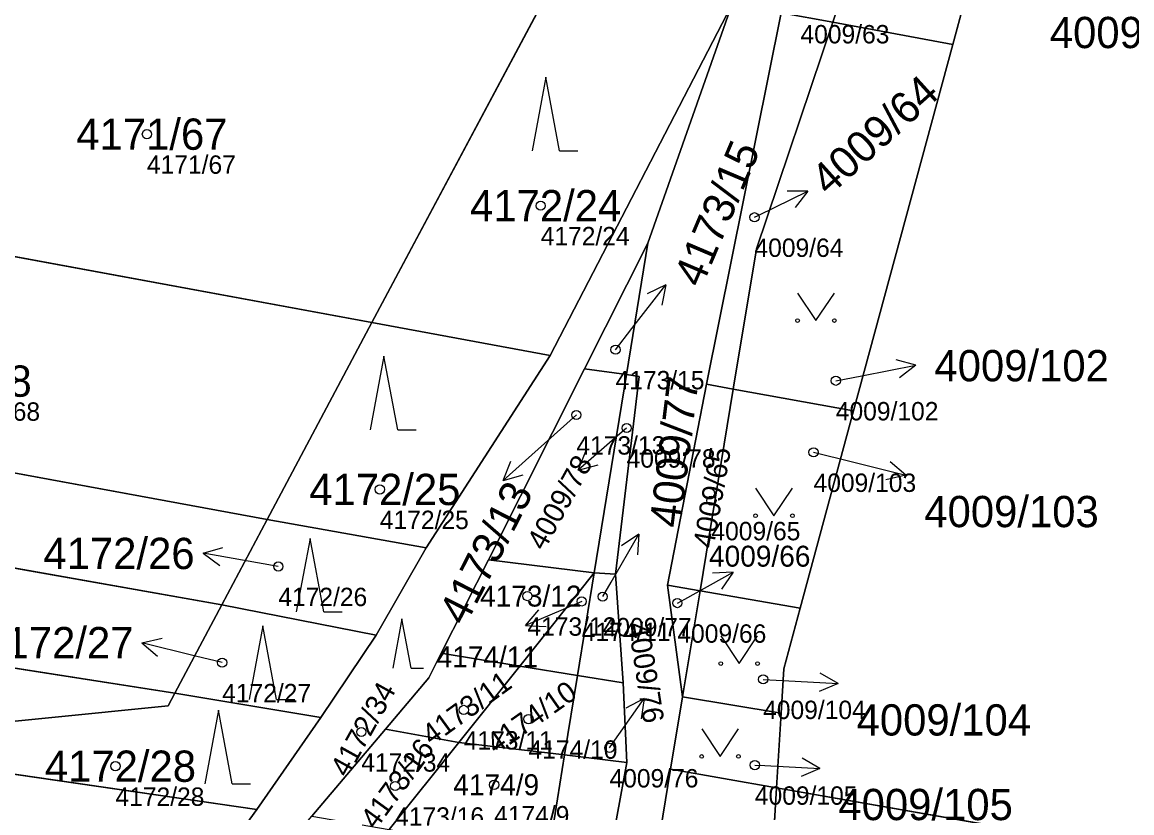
# Model space of a CAD drawing. Extents: x -739214 to -733252, y -1147612 to -1142842.
# Drawn here: x -735808.3 to -735748, y -1147157.3 to -1147114.3 of the extents above; entities that cross this region are included whole.
import ezdxf

# ---------------------------------------------------------------- set-up
doc = ezdxf.new("R2010")
doc.units = 0
for name, color, linetype in [('Definiční body', 7, 'Continuous'), ('Hranice parcel', 7, 'Continuous'), ('Parcelní čísla', 7, 'Continuous'), ('Polygon parcely', 7, 'Continuous'), ('Pop  PČ popisy', 7, 'Continuous'), ('Značky kultur', 7, 'Continuous')]:
    doc.layers.add(name, color=color, linetype=linetype)

msp = doc.modelspace()

# ---------------------------------------------------------------- linework, layer by layer
at = {"layer": 'Definiční body'}
for centre in [(-735801.57, -1147120.43), (-735780.17, -1147124.32), (-735768.55, -1147124.95), (-735776.1, -1147132.15), (-735764.13, -1147133.84), (-735778.23, -1147135.7), (-735775.5, -1147136.41), (-735765.34, -1147137.73), (-735788.91, -1147139.75), (-735770.89, -1147140.36), (-735794.43, -1147143.94), (-735780.89, -1147145.55), (-735777.94, -1147145.84), (-735776.8, -1147145.58), (-735772.74, -1147145.93), (-735797.48, -1147149.17), (-735768.08, -1147150.08), (-735784.35, -1147151.74), (-735780.83, -1147152.24), (-735789.92, -1147152.94), (-735776.43, -1147153.8), (-735803.28, -1147154.8), (-735768.53, -1147154.74), (-735788.08, -1147155.88), (-735782.7, -1147155.81)]:
    msp.add_circle(centre, 0.25, dxfattribs=at)
at = {"layer": 'Hranice parcel'}
for p, q in [((-735764.29, -1147114.35), (-735762.43, -1147108.81)), ((-735757.77, -1147115.56), (-735756.24, -1147109.9)), ((-735789.34, -1147130.68), (-735779.24, -1147111.71)), ((-735779.65, -1147132.47), (-735769.78, -1147113.39)), ((-735769.78, -1147113.39), (-735774.35, -1147126.35)), ((-735767.1, -1147113.83), (-735771.16, -1147134.03)), ((-735767.1, -1147113.83), (-735764.29, -1147114.35)), ((-735764.29, -1147114.35), (-735757.77, -1147115.56)), ((-735763.16, -1147135.48), (-735757.77, -1147115.56)), ((-735824.98, -1147124.09), (-735789.34, -1147130.68)), ((-735777.79, -1147133.19), (-735774.35, -1147126.35)), ((-735774.35, -1147126.35), (-735775.51, -1147133.5)), ((-735795.03, -1147141.38), (-735789.34, -1147130.68)), ((-735789.34, -1147130.68), (-735779.65, -1147132.47)), ((-735786.4, -1147142.92), (-735779.65, -1147132.47)), ((-735783.01, -1147143.58), (-735777.79, -1147133.19)), ((-735775.51, -1147133.5), (-735777.79, -1147133.19)), ((-735775.51, -1147133.5), (-735777.26, -1147144.28)), ((-735771.16, -1147134.03), (-735773.27, -1147144.95)), ((-735771.16, -1147134.03), (-735769.7, -1147134.29)), ((-735831.73, -1147134.63), (-735795.03, -1147141.38)), ((-735771.51, -1147145.26), (-735769.7, -1147134.29)), ((-735769.7, -1147134.29), (-735763.16, -1147135.48)), ((-735766.06, -1147146.21), (-735763.16, -1147135.48)), ((-735834.34, -1147139.49), (-735797.5, -1147146.03)), ((-735797.5, -1147146.03), (-735795.03, -1147141.38)), ((-735795.03, -1147141.38), (-735786.4, -1147142.92)), ((-735789.11, -1147147.68), (-735786.4, -1147142.92)), ((-735785.57, -1147148.66), (-735783.01, -1147143.58)), ((-735777.26, -1147144.28), (-735783.01, -1147143.58)), ((-735781.3, -1147149.36), (-735777.26, -1147144.28)), ((-735777.26, -1147144.28), (-735778.17, -1147149.87)), ((-735776.1, -1147144.35), (-735777.26, -1147144.28)), ((-735775.69, -1147150.27), (-735776.1, -1147144.35)), ((-735837.31, -1147144.99), (-735800.05, -1147150.83)), ((-735773.27, -1147144.95), (-735771.51, -1147145.26)), ((-735773.27, -1147144.95), (-735772.46, -1147151.02)), ((-735772.46, -1147151.02), (-735771.51, -1147145.26)), ((-735771.51, -1147145.26), (-735766.06, -1147146.21)), ((-735800.05, -1147150.83), (-735797.5, -1147146.03)), ((-735797.5, -1147146.03), (-735789.11, -1147147.68)), ((-735792.11, -1147152.15), (-735789.11, -1147147.68)), ((-735781.3, -1147149.36), (-735785.57, -1147148.66)), ((-735784.61, -1147153.52), (-735781.3, -1147149.36)), ((-735778.17, -1147149.87), (-735781.3, -1147149.36)), ((-735778.17, -1147149.87), (-735778.87, -1147154.19)), ((-735775.69, -1147150.27), (-735778.17, -1147149.87)), ((-735775.48, -1147154.59), (-735775.69, -1147150.27)), ((-735800.05, -1147150.83), (-735792.11, -1147152.15)), ((-735773.11, -1147154.97), (-735772.46, -1147151.02)), ((-735772.46, -1147151.02), (-735767.1, -1147151.91)), ((-735795.6, -1147157.15), (-735792.11, -1147152.15)), ((-735767.35, -1147155.98), (-735767.1, -1147151.91)), ((-735792.6, -1147157.52), (-735788.6, -1147152.78)), ((-735788.6, -1147152.78), (-735784.61, -1147153.52)), ((-735820.48, -1147153.53), (-735795.6, -1147157.15)), ((-735788.4, -1147158.25), (-735784.61, -1147153.52)), ((-735778.87, -1147154.19), (-735784.61, -1147153.52)), ((-735778.87, -1147154.19), (-735779.77, -1147159.76)), ((-735775.48, -1147154.59), (-735778.87, -1147154.19)), ((-735776.54, -1147160.32), (-735775.48, -1147154.59)), ((-735773.95, -1147160.08), (-735773.11, -1147154.97)), ((-735773.11, -1147154.97), (-735767.35, -1147155.98)), ((-735767.66, -1147161.16), (-735767.35, -1147155.98)), ((-735767.35, -1147155.98), (-735664.13, -1147174.04)), ((-735799.33, -1147162.32), (-735795.6, -1147157.15))]:
    msp.add_line(p, q, dxfattribs=at)
for points in [[(-735769.7, -1147134.29), (-735768.44, -1147126.66), (-735764.29, -1147114.35)], [(-735776.1, -1147144.35), (-735774.81, -1147133.6), (-735775.51, -1147133.5)], [(-735767.1, -1147151.91), (-735766.95, -1147149.5), (-735766.06, -1147146.21)], [(-735788.6, -1147152.78), (-735786.24, -1147149.99), (-735785.57, -1147148.66)], [(-735820.48, -1147153.53), (-735800.42, -1147151.52), (-735800.05, -1147150.83)]]:
    msp.add_lwpolyline(points, dxfattribs=at)
at = {"layer": 'Polygon parcely'}
for points in [[(-735789.34, -1147130.68), (-735779.24, -1147111.71), (-735814.79, -1147105.39), (-735824.98, -1147124.09)], [(-735764.29, -1147114.35), (-735762.43, -1147108.81), (-735764.42, -1147108.46), (-735767.1, -1147113.83)], [(-735757.77, -1147115.56), (-735756.24, -1147109.9), (-735762.43, -1147108.81), (-735764.29, -1147114.35)], [(-735779.65, -1147132.47), (-735769.78, -1147113.39), (-735779.24, -1147111.71), (-735789.34, -1147130.68)], [(-735785.57, -1147148.66), (-735783.01, -1147143.58), (-735777.79, -1147133.19), (-735774.35, -1147126.35), (-735769.78, -1147113.39), (-735779.65, -1147132.47), (-735786.4, -1147142.92), (-735789.11, -1147147.68), (-735792.11, -1147152.15), (-735795.6, -1147157.15), (-735799.33, -1147162.32), (-735806, -1147172.8), (-735802.88, -1147169.7), (-735796.95, -1147162.68), (-735792.6, -1147157.52), (-735788.6, -1147152.78), (-735786.24, -1147149.99)], [(-735771.16, -1147134.03), (-735769.7, -1147134.29), (-735768.44, -1147126.66), (-735764.29, -1147114.35), (-735767.1, -1147113.83)], [(-735763.16, -1147135.48), (-735757.77, -1147115.56), (-735764.29, -1147114.35), (-735768.44, -1147126.66), (-735769.7, -1147134.29)], [(-735795.03, -1147141.38), (-735789.34, -1147130.68), (-735824.98, -1147124.09), (-735831.73, -1147134.63)], [(-735775.51, -1147133.5), (-735774.35, -1147126.35), (-735777.79, -1147133.19)], [(-735786.4, -1147142.92), (-735779.65, -1147132.47), (-735789.34, -1147130.68), (-735795.03, -1147141.38)], [(-735777.79, -1147133.19), (-735783.01, -1147143.58), (-735777.26, -1147144.28), (-735775.51, -1147133.5)], [(-735775.51, -1147133.5), (-735777.26, -1147144.28), (-735776.1, -1147144.35), (-735774.81, -1147133.6)], [(-735771.51, -1147145.26), (-735769.7, -1147134.29), (-735771.16, -1147134.03), (-735773.27, -1147144.95)], [(-735797.5, -1147146.03), (-735795.03, -1147141.38), (-735831.73, -1147134.63), (-735834.34, -1147139.49)], [(-735766.06, -1147146.21), (-735763.16, -1147135.48), (-735769.7, -1147134.29), (-735771.51, -1147145.26)], [(-735837.31, -1147144.99), (-735800.05, -1147150.83), (-735797.5, -1147146.03), (-735834.34, -1147139.49)], [(-735797.5, -1147146.03), (-735789.11, -1147147.68), (-735786.4, -1147142.92), (-735795.03, -1147141.38)], [(-735777.26, -1147144.28), (-735783.01, -1147143.58), (-735785.57, -1147148.66), (-735781.3, -1147149.36)], [(-735778.17, -1147149.87), (-735777.26, -1147144.28), (-735781.3, -1147149.36)], [(-735776.1, -1147144.35), (-735777.26, -1147144.28), (-735778.17, -1147149.87), (-735775.69, -1147150.27)], [(-735842.19, -1147150.82), (-735820.48, -1147153.53), (-735800.42, -1147151.52), (-735800.05, -1147150.83), (-735837.31, -1147144.99)], [(-735772.46, -1147151.02), (-735771.51, -1147145.26), (-735773.27, -1147144.95)], [(-735766.95, -1147149.5), (-735766.06, -1147146.21), (-735771.51, -1147145.26), (-735772.46, -1147151.02), (-735767.1, -1147151.91)], [(-735800.05, -1147150.83), (-735792.11, -1147152.15), (-735789.11, -1147147.68), (-735797.5, -1147146.03)], [(-735785.57, -1147148.66), (-735786.24, -1147149.99), (-735788.6, -1147152.78), (-735784.61, -1147153.52), (-735781.3, -1147149.36)], [(-735781.3, -1147149.36), (-735784.61, -1147153.52), (-735778.87, -1147154.19), (-735778.17, -1147149.87)], [(-735778.87, -1147154.19), (-735775.48, -1147154.59), (-735775.69, -1147150.27), (-735778.17, -1147149.87)], [(-735795.6, -1147157.15), (-735792.11, -1147152.15), (-735800.05, -1147150.83), (-735800.42, -1147151.52), (-735820.48, -1147153.53)], [(-735767.35, -1147155.98), (-735767.1, -1147151.91), (-735772.46, -1147151.02), (-735773.11, -1147154.97)], [(-735784.61, -1147153.52), (-735788.6, -1147152.78), (-735792.6, -1147157.52), (-735788.4, -1147158.25)], [(-735799.33, -1147162.32), (-735795.6, -1147157.15), (-735820.48, -1147153.53), (-735830.78, -1147154.56), (-735832.6, -1147157.87)], [(-735784.61, -1147153.52), (-735788.4, -1147158.25), (-735779.77, -1147159.76), (-735778.87, -1147154.19)], [(-735779.77, -1147159.76), (-735776.54, -1147160.32), (-735775.48, -1147154.59), (-735778.87, -1147154.19)], [(-735767.66, -1147161.16), (-735767.35, -1147155.98), (-735773.11, -1147154.97), (-735773.95, -1147160.08)]]:
    msp.add_lwpolyline(points, close=True, dxfattribs=at)
for points in [[(-735756.24, -1147109.9), (-735757.77, -1147115.56), (-735763.16, -1147135.48), (-735766.06, -1147146.21), (-735766.95, -1147149.5), (-735767.1, -1147151.91), (-735767.35, -1147155.98), (-735664.13, -1147174.04)], [(-735769.78, -1147113.39), (-735774.35, -1147126.35), (-735775.51, -1147133.5), (-735774.81, -1147133.6), (-735776.1, -1147144.35), (-735775.69, -1147150.27), (-735775.48, -1147154.59), (-735776.54, -1147160.32), (-735777.03, -1147166.33), (-735778.31, -1147177.65), (-735777.85, -1147183.68), (-735775.01, -1147166.51), (-735773.95, -1147160.08), (-735773.11, -1147154.97), (-735772.46, -1147151.02), (-735773.27, -1147144.95), (-735771.16, -1147134.03), (-735767.1, -1147113.83)], [(-735664.13, -1147174.04), (-735767.35, -1147155.98), (-735767.66, -1147161.16), (-735768.06, -1147167.72), (-735768.74, -1147179.02), (-735769.08, -1147184.63), (-735769.4, -1147189.87), (-735769.66, -1147194.2), (-735770, -1147199.85), (-735770.3, -1147204.76), (-735770.61, -1147209.85), (-735770.99, -1147216.16), (-735771.72, -1147228.22), (-735772.12, -1147234.78), (-735647.08, -1147249.08)]]:
    msp.add_lwpolyline(points, dxfattribs=at)
at = {"layer": 'Pop  PČ popisy'}
for p, q in [((-735768.35, -1147124.85), (-735765.653, -1147123.534)), ((-735765.653, -1147123.534), (-735766.772, -1147123.523)), ((-735765.653, -1147123.534), (-735766.333, -1147124.424)), ((-735768.55, -1147124.95), (-735768.35, -1147124.85)), ((-735775.21, -1147130.99), (-735773.362, -1147128.625)), ((-735773.362, -1147128.625), (-735774.374, -1147129.106)), ((-735773.362, -1147128.625), (-735773.584, -1147129.723)), ((-735776.1, -1147132.15), (-735775.21, -1147130.99)), ((-735762.72, -1147133.57), (-735759.774, -1147132.997)), ((-735759.774, -1147132.997), (-735760.853, -1147132.697)), ((-735759.774, -1147132.997), (-735760.662, -1147133.68)), ((-735764.13, -1147133.84), (-735762.72, -1147133.57)), ((-735778.23, -1147135.7), (-735779.97, -1147137.25)), ((-735775.5, -1147136.41), (-735775.87, -1147136.73)), ((-735779.97, -1147137.25), (-735782.2, -1147139.258)), ((-735775.87, -1147136.73), (-735778.135, -1147138.699)), ((-735778.135, -1147138.699), (-735777.708, -1147137.664)), ((-735765.34, -1147137.73), (-735763.23, -1147138.25)), ((-735782.2, -1147139.258), (-735781.791, -1147138.216)), ((-735778.135, -1147138.699), (-735777.051, -1147138.42)), ((-735763.23, -1147138.25), (-735760.318, -1147138.976)), ((-735760.318, -1147138.976), (-735761.169, -1147138.248)), ((-735782.2, -1147139.258), (-735781.121, -1147138.96)), ((-735760.318, -1147138.976), (-735761.411, -1147139.22)), ((-735776.34, -1147144.79), (-735774.84, -1147142.191)), ((-735774.84, -1147142.191), (-735775.774, -1147142.808)), ((-735774.84, -1147142.191), (-735774.907, -1147143.309)), ((-735798.515, -1147143.219), (-735797.442, -1147142.9)), ((-735795.56, -1147143.74), (-735798.515, -1147143.219)), ((-735798.515, -1147143.219), (-735797.616, -1147143.886)), ((-735794.43, -1147143.94), (-735795.56, -1147143.74)), ((-735772.33, -1147145.71), (-735769.705, -1147144.255)), ((-735769.705, -1147144.255), (-735770.824, -1147144.303)), ((-735769.705, -1147144.255), (-735770.338, -1147145.179)), ((-735776.8, -1147145.58), (-735776.34, -1147144.79)), ((-735772.74, -1147145.93), (-735772.33, -1147145.71)), ((-735778.23, -1147145.97), (-735780.992, -1147147.143)), ((-735780.992, -1147147.143), (-735780.266, -1147146.29)), ((-735777.94, -1147145.84), (-735778.23, -1147145.97)), ((-735780.992, -1147147.143), (-735779.875, -1147147.212)), ((-735801.842, -1147148.084), (-735800.749, -1147147.84)), ((-735798.93, -1147148.81), (-735801.842, -1147148.084)), ((-735801.842, -1147148.084), (-735800.991, -1147148.812)), ((-735797.48, -1147149.17), (-735798.93, -1147148.81)), ((-735764.003, -1147150.297), (-735764.977, -1147149.745)), ((-735768.08, -1147150.08), (-735767, -1147150.14)), ((-735767, -1147150.14), (-735764.003, -1147150.297)), ((-735764.003, -1147150.297), (-735765.029, -1147150.745)), ((-735776.27, -1147153.57), (-735774.549, -1147151.112)), ((-735774.549, -1147151.112), (-735775.533, -1147151.645)), ((-735774.549, -1147151.112), (-735774.713, -1147152.219)), ((-735776.43, -1147153.8), (-735776.27, -1147153.57)), ((-735768.53, -1147154.74), (-735767.99, -1147154.76)), ((-735767.99, -1147154.76), (-735764.993, -1147154.917)), ((-735764.993, -1147154.917), (-735765.967, -1147154.365)), ((-735764.993, -1147154.917), (-735766.019, -1147155.365))]:
    msp.add_line(p, q, dxfattribs=at)
at = {"layer": 'Značky kultur'}
for p, q in [((-735779.89, -1147117.34), (-735780.64, -1147121.34)), ((-735779.14, -1147121.34), (-735779.89, -1147117.34)), ((-735779.14, -1147121.34), (-735778.144, -1147121.34)), ((-735788.69, -1147132.51), (-735789.44, -1147136.51)), ((-735787.94, -1147136.51), (-735788.69, -1147132.51)), ((-735787.94, -1147136.51), (-735786.944, -1147136.51)), ((-735792.7, -1147142.41), (-735793.45, -1147146.41)), ((-735791.95, -1147146.41), (-735792.7, -1147142.41)), ((-735791.95, -1147146.41), (-735790.954, -1147146.41)), ((-735787.71, -1147146.79), (-735788.212, -1147149.47)), ((-735787.208, -1147149.47), (-735787.71, -1147146.79)), ((-735795.27, -1147147.17), (-735796.02, -1147151.17)), ((-735794.52, -1147151.17), (-735795.27, -1147147.17)), ((-735787.208, -1147149.47), (-735786.54, -1147149.47)), ((-735797.68, -1147151.75), (-735798.43, -1147155.75)), ((-735796.93, -1147155.75), (-735797.68, -1147151.75)), ((-735794.52, -1147151.17), (-735793.524, -1147151.17)), ((-735796.93, -1147155.75), (-735795.934, -1147155.75))]:
    msp.add_line(p, q, dxfattribs=at)
for points in [[(-735766.21, -1147129.069), (-735765.21, -1147130.57), (-735764.21, -1147129.069)], [(-735768.49, -1147139.679), (-735767.49, -1147141.18), (-735766.49, -1147139.679)], [(-735770.38, -1147147.719), (-735769.38, -1147149.22), (-735768.38, -1147147.719)], [(-735771.42, -1147152.769), (-735770.42, -1147154.27), (-735769.42, -1147152.769)]]:
    msp.add_lwpolyline(points, dxfattribs=at)
for centre in [(-735766.21, -1147130.569), (-735764.21, -1147130.569), (-735768.49, -1147141.179), (-735766.49, -1147141.179), (-735770.38, -1147149.219), (-735768.38, -1147149.219), (-735771.42, -1147154.269), (-735769.42, -1147154.269)]:
    msp.add_circle(centre, 0.1, dxfattribs=at)

# ---------------------------------------------------------------- texts
at = {"layer": 'Definiční body'}
for s, p in [('4009/63', (-735766.05, -1147115.496)), ('4171/67', (-735801.57, -1147122.586)), ('4172/24', (-735780.17, -1147126.476)), ('4009/64', (-735768.55, -1147127.106)), ('4173/15', (-735776.1, -1147134.306)), ('4171/68', (-735812.21, -1147136.016)), ('4009/102', (-735764.13, -1147135.996)), ('4173/13', (-735778.23, -1147137.856)), ('4009/78', (-735775.5, -1147138.566)), ('4009/103', (-735765.34, -1147139.886)), ('4172/25', (-735788.91, -1147141.906)), ('4009/65', (-735770.89, -1147142.516)), ('4172/26', (-735794.43, -1147146.096)), ('4173/12', (-735780.89, -1147147.706)), ('4009/77', (-735776.8, -1147147.736)), ('4174/11', (-735777.94, -1147147.996)), ('4009/66', (-735772.74, -1147148.086)), ('4172/27', (-735797.48, -1147151.326)), ('4009/104', (-735768.08, -1147152.236)), ('4173/11', (-735784.35, -1147153.896)), ('4174/10', (-735780.83, -1147154.396)), ('4172/34', (-735789.92, -1147155.096)), ('4009/76', (-735776.43, -1147155.956)), ('4172/28', (-735803.28, -1147156.956)), ('4009/105', (-735768.53, -1147156.896)), ('4173/16', (-735788.08, -1147158.036)), ('4174/9', (-735782.7, -1147157.966))]:
    msp.add_text(s, height=1, dxfattribs=at).set_placement(p)
at = {"layer": 'Parcelní čísla'}
for s, height, p in [('4009/101', 1.7, (-735752.5, -1147115.753)), ('4171/67', 1.7, (-735805.408, -1147121.28)), ('4172/24', 1.7, (-735784.008, -1147125.17)), ('4009/102', 1.7, (-735758.77, -1147133.87)), ('4171/68', 1.7, (-735816.048, -1147134.71)), ('4172/25', 1.7, (-735792.748, -1147140.6)), ('4009/103', 1.7, (-735759.32, -1147141.803)), ('4172/26', 1.7, (-735807.196, -1147144.08)), ('4009/66', 1.14, (-735771.02, -1147143.95)), ('4173/12', 1.14, (-735783.463, -1147146.12)), ('4172/27', 1.7, (-735810.516, -1147148.93)), ('4174/11', 1.14, (-735785.827, -1147149.429)), ('4009/104', 1.7, (-735763, -1147153.133)), ('4172/28', 1.7, (-735807.118, -1147155.65)), ('4174/9', 1.14, (-735784.916, -1147156.38)), ('4009/105', 1.7, (-735763.99, -1147157.733))]:
    msp.add_text(s, height=height, dxfattribs=at).set_placement(p)
for s, height, rotation, p in [('4009/64', 1.7, 42, (-735764.511, -1147123.851)), ('4173/15', 1.7, 67, (-735771.427, -1147128.842)), ('4009/77', 1.7, 83, (-735772.576, -1147141.883)), ('4009/65', 1.14, 80, (-735770.775, -1147142.993)), ('4009/78', 1.14, 61, (-735779.983, -1147143.133)), ('4173/13', 1.7, 63, (-735784.27, -1147147.235)), ('4009/76', 1.14, 279, (-735775.432, -1147147.079)), ('4173/11', 1.14, 36, (-735786.097, -1147153.713)), ('4172/34', 1.14, 61, (-735790.669, -1147155.467)), ('4174/10', 1.14, 35, (-735782.611, -1147154.183)), ('4173/16', 1.14, 54, (-735789.131, -1147158.297))]:
    msp.add_text(s, height=height, rotation=rotation, dxfattribs=at).set_placement(p)

doc.saveas('drawing.dxf')
